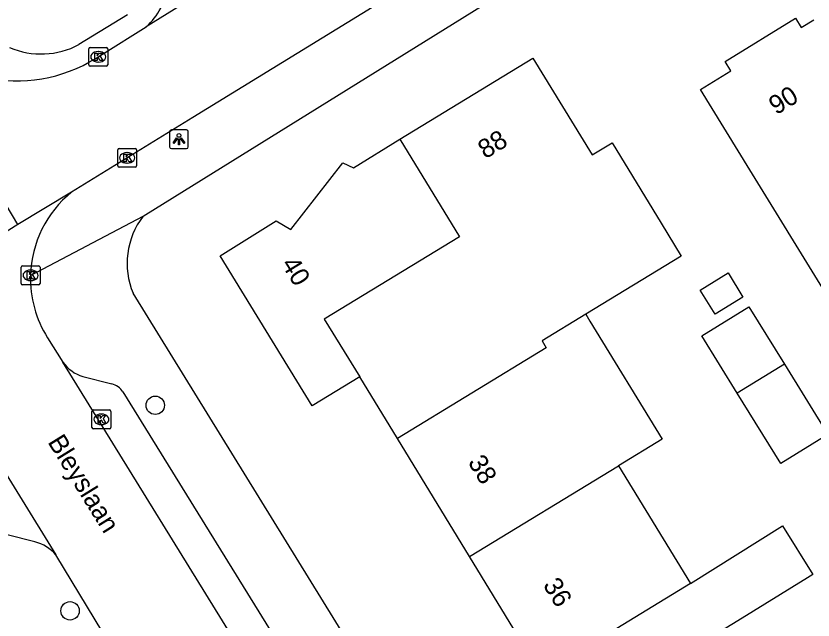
# Model space of a CAD drawing. Extents: x 160037 to 160839, y 385326 to 386441.
# Drawn here: x 160357.7 to 160400.06, y 386264.15 to 386296.27 of the extents above; entities that cross this region are included whole.
import ezdxf

# ---------------------------------------------------------------- set-up
doc = ezdxf.new("R2010")
doc.units = 0
for name, color, linetype in [('IMGEO_Boom', 7, 'Continuous'), ('IMGEO_Kolk', 7, 'Continuous'), ('IMGEO_Lichtpunt', 7, 'Continuous'), ('IMGEO_Openbare_ruimte_label', 7, 'Continuous'), ('IMGEO_Pand', 7, 'Continuous'), ('IMGEO_Pand_nummerreeks', 7, 'Continuous'), ('IMGEO_Rijbaan_lokaal_gesloten', 7, 'Continuous'), ('IMGEO_Rijbaan_lokaal_open', 7, 'Continuous'), ('IMGEO_Voetpad_open', 7, 'Continuous')]:
    doc.layers.add(name, color=color, linetype=linetype)

msp = doc.modelspace()

# ---------------------------------------------------------------- linework, layer by layer
at = {"layer": 'IMGEO_Boom'}
for centre in [(160365.104, 386275.57), (160360.577, 386264.643)]:
    msp.add_circle(centre, 0.489, dxfattribs=at)
at = {"layer": 'IMGEO_Kolk'}
for p, q in [((160361.575, 386293.672), (160361.575, 386294.524)), ((160361.65, 386294.598), (160362.502, 386294.598)), ((160362.063, 386294.378), (160362.088, 386294.378)), ((160362.576, 386294.524), (160362.576, 386293.672)), ((160362.086, 386293.818), (160362.061, 386293.818)), ((160362.502, 386293.598), (160361.65, 386293.598)), ((160363.109, 386288.296), (160363.109, 386289.148)), ((160363.184, 386289.222), (160364.036, 386289.222)), ((160364.11, 386289.148), (160364.11, 386288.296)), ((160363.597, 386289.002), (160363.622, 386289.002)), ((160363.62, 386288.442), (160363.595, 386288.442)), ((160364.036, 386288.222), (160363.184, 386288.222)), ((160357.98, 386282.053), (160357.98, 386282.905)), ((160358.055, 386282.979), (160358.907, 386282.979)), ((160358.981, 386282.905), (160358.981, 386282.053)), ((160358.468, 386282.759), (160358.493, 386282.759)), ((160358.907, 386281.979), (160358.055, 386281.979)), ((160358.491, 386282.199), (160358.466, 386282.199)), ((160361.742, 386274.397), (160361.742, 386275.249)), ((160361.817, 386275.323), (160362.669, 386275.323)), ((160362.743, 386275.249), (160362.743, 386274.397)), ((160362.23, 386275.103), (160362.255, 386275.103)), ((160362.669, 386274.323), (160361.817, 386274.323)), ((160362.253, 386274.543), (160362.228, 386274.543))]:
    msp.add_line(p, q, dxfattribs=at)
for points in [[(160361.575, 386293.672), (160361.575, 386294.524)], [(160361.65, 386294.598), (160362.502, 386294.598)], [(160361.896, 386294.298), (160362.019, 386294.298), (160362.019, 386294.147), (160362.149, 386294.298), (160362.313, 386294.298), (160362.167, 386294.147), (160362.32, 386293.898), (160362.168, 386293.898), (160362.083, 386294.062), (160362.019, 386293.995), (160362.019, 386293.898), (160361.896, 386293.898), (160361.896, 386294.298)], [(160362.576, 386294.524), (160362.576, 386293.672)], [(160362.502, 386293.598), (160361.65, 386293.598)], [(160363.109, 386288.296), (160363.109, 386289.148)], [(160363.184, 386289.222), (160364.036, 386289.222)], [(160364.11, 386289.148), (160364.11, 386288.296)], [(160363.43, 386288.922), (160363.553, 386288.922), (160363.553, 386288.771), (160363.683, 386288.922), (160363.847, 386288.922), (160363.701, 386288.771), (160363.854, 386288.522), (160363.702, 386288.522), (160363.617, 386288.686), (160363.553, 386288.619), (160363.553, 386288.522), (160363.43, 386288.522), (160363.43, 386288.922)], [(160364.036, 386288.222), (160363.184, 386288.222)], [(160357.98, 386282.053), (160357.98, 386282.905)], [(160358.055, 386282.979), (160358.907, 386282.979)], [(160358.981, 386282.905), (160358.981, 386282.053)], [(160358.301, 386282.679), (160358.424, 386282.679), (160358.424, 386282.528), (160358.554, 386282.679), (160358.718, 386282.679), (160358.572, 386282.528), (160358.725, 386282.279), (160358.573, 386282.279), (160358.488, 386282.443), (160358.424, 386282.376), (160358.424, 386282.279), (160358.301, 386282.279), (160358.301, 386282.679)], [(160358.907, 386281.979), (160358.055, 386281.979)], [(160361.742, 386274.397), (160361.742, 386275.249)], [(160361.817, 386275.323), (160362.669, 386275.323)], [(160362.743, 386275.249), (160362.743, 386274.397)], [(160362.063, 386275.023), (160362.186, 386275.023), (160362.186, 386274.872), (160362.316, 386275.023), (160362.48, 386275.023), (160362.334, 386274.872), (160362.487, 386274.623), (160362.335, 386274.623), (160362.25, 386274.787), (160362.186, 386274.72), (160362.186, 386274.623), (160362.063, 386274.623), (160362.063, 386275.023)], [(160362.669, 386274.323), (160361.817, 386274.323)]]:
    msp.add_lwpolyline(points, dxfattribs=at)
for centre, start, end in [((160361.652, 386294.522), 91.552, 178.448), ((160361.652, 386294.522), 91.552, 178.448), ((160362.5, 386294.522), 1.552, 88.448), ((160362.5, 386294.522), 1.552, 88.448), ((160361.652, 386293.674), 181.552, 268.448), ((160361.652, 386293.674), 181.552, 268.448), ((160362.5, 386293.674), 271.552, 358.448), ((160362.5, 386293.674), 271.552, 358.448), ((160363.186, 386289.146), 91.552, 178.448), ((160363.186, 386289.146), 91.552, 178.448), ((160364.034, 386289.146), 1.552, 88.448), ((160364.034, 386289.146), 1.552, 88.448), ((160363.186, 386288.298), 181.552, 268.448), ((160363.186, 386288.298), 181.552, 268.448), ((160364.034, 386288.298), 271.552, 358.448), ((160364.034, 386288.298), 271.552, 358.448), ((160358.057, 386282.903), 91.552, 178.448), ((160358.057, 386282.903), 91.552, 178.448), ((160358.905, 386282.903), 1.552, 88.448), ((160358.905, 386282.903), 1.552, 88.448), ((160358.057, 386282.055), 181.552, 268.448), ((160358.057, 386282.055), 181.552, 268.448), ((160358.905, 386282.055), 271.552, 358.448), ((160358.905, 386282.055), 271.552, 358.448), ((160361.819, 386275.247), 91.552, 178.448), ((160361.819, 386275.247), 91.552, 178.448), ((160362.667, 386275.247), 1.552, 88.448), ((160362.667, 386275.247), 1.552, 88.448), ((160361.819, 386274.399), 181.552, 268.448), ((160361.819, 386274.399), 181.552, 268.448), ((160362.667, 386274.399), 271.552, 358.448), ((160362.667, 386274.399), 271.552, 358.448)]:
    msp.add_arc(centre, 0.0765, start, end, dxfattribs=at)
for centre, major_axis, ratio, start_param, end_param in [((160362.062, 386294.098), (-0.387, 0.002), 0.722429, 4.712389, 7.853982), ((160362.087, 386294.098), (-0.39, 0.002), 0.717154, 1.570796, 4.712389), ((160363.596, 386288.722), (-0.387, 0.002), 0.722429, 4.712389, 7.853982), ((160363.621, 386288.722), (-0.39, 0.002), 0.717154, 1.570796, 4.712389), ((160358.467, 386282.479), (-0.387, 0.002), 0.722429, 4.712389, 7.853982), ((160358.492, 386282.479), (-0.39, 0.002), 0.717154, 1.570796, 4.712389), ((160362.229, 386274.823), (-0.387, 0.002), 0.722429, 4.712389, 7.853982), ((160362.254, 386274.823), (-0.39, 0.002), 0.717154, 1.570796, 4.712389)]:
    msp.add_ellipse(centre, major_axis=major_axis, ratio=ratio, start_param=start_param, end_param=end_param, dxfattribs=at)
at = {"layer": 'IMGEO_Lichtpunt'}
for p, q in [((160365.866, 386290.119), (160365.866, 386289.312)), ((160365.866, 386290.119), (160365.866, 386289.312)), ((160366.768, 386290.214), (160365.96, 386290.214)), ((160366.768, 386290.214), (160365.96, 386290.214)), ((160366.862, 386289.312), (160366.862, 386290.119)), ((160366.862, 386289.312), (160366.862, 386290.119)), ((160365.96, 386289.218), (160366.768, 386289.218)), ((160365.96, 386289.218), (160366.768, 386289.218))]:
    msp.add_line(p, q, dxfattribs=at)
for points in [[(160366.24, 386289.783), (160366.279, 386289.755), (160366.091, 386289.493), (160366.053, 386289.52), (160366.24, 386289.783)], [(160366.342, 386289.735), (160366.389, 386289.735), (160366.389, 386289.413), (160366.342, 386289.413), (160366.342, 386289.735)], [(160366.452, 386289.755), (160366.49, 386289.782), (160366.677, 386289.52), (160366.638, 386289.492), (160366.452, 386289.755)]]:
    msp.add_lwpolyline(points, dxfattribs=at)
msp.add_circle((160366.365, 386289.917), 0.0994, dxfattribs=at)
for centre, start, end in [((160365.96, 386290.119), 90, 180), ((160365.96, 386290.119), 90, 180), ((160366.768, 386290.119), 0, 90), ((160366.768, 386290.119), 0, 90), ((160365.96, 386289.312), 180, 270), ((160365.96, 386289.312), 180, 270), ((160366.768, 386289.312), 270, 0), ((160366.768, 386289.312), 270, 360)]:
    msp.add_arc(centre, 0.0946, start, end, dxfattribs=at)
at = {"layer": 'IMGEO_Pand'}
for points in [[(160404.659, 386288.662), (160401.801, 386286.903), (160403.891, 386283.506), (160400.723, 386281.556), (160396.7, 386288.093), (160394.08, 386292.351), (160395.699, 386293.346), (160395.386, 386293.855), (160399.132, 386296.16), (160399.439, 386295.66), (160400.098, 386296.059)], [(160378.105, 386289.71), (160385.175, 386294.031), (160388.325, 386288.877), (160389.382, 386289.523), (160391.989, 386285.256), (160393.058, 386283.507), (160387.986, 386280.409)], [(160375.969, 386277.081), (160373.443, 386275.537), (160368.549, 386283.518), (160371.535, 386285.375), (160372.314, 386284.918), (160375.07, 386288.457), (160375.633, 386288.199), (160378.105, 386289.71)], [(160378.105, 386289.71), (160381.27, 386284.535), (160374.09, 386280.15), (160375.969, 386277.081)], [(160394.854, 386280.412), (160394.061, 386281.698), (160395.543, 386282.612), (160396.336, 386281.326), (160394.854, 386280.412)], [(160396.032, 386276.217), (160394.154, 386279.262), (160396.658, 386280.806), (160398.542, 386277.751)], [(160387.986, 386280.409), (160385.666, 386278.991), (160385.886, 386278.632), (160377.974, 386273.798)], [(160387.986, 386280.409), (160388.206, 386280.049), (160392.038, 386273.776), (160389.718, 386272.359)], [(160398.542, 386277.751), (160400.847, 386274.014), (160398.342, 386272.47), (160396.032, 386276.217)], [(160398.542, 386277.751), (160396.032, 386276.217)], [(160377.974, 386273.798), (160375.969, 386277.081)], [(160381.806, 386267.526), (160377.974, 386273.798)], [(160381.806, 386267.526), (160389.718, 386272.359)], [(160389.718, 386272.359), (160393.55, 386266.088)], [(160393.55, 386266.088), (160398.443, 386269.169), (160400.046, 386266.574), (160399.763, 386266.399), (160396.061, 386264.106), (160395.103, 386263.521), (160397.41, 386259.744), (160397.021, 386259.506), (160396.821, 386259.833), (160393.435, 386257.765), (160393.953, 386256.917), (160390.303, 386254.687), (160390.426, 386254.487), (160389.95, 386254.196), (160385.638, 386261.254)], [(160385.638, 386261.254), (160381.806, 386267.526)], [(160393.55, 386266.088), (160385.638, 386261.254)]]:
    msp.add_lwpolyline(points, dxfattribs=at)
at = {"layer": 'IMGEO_Rijbaan_lokaal_gesloten'}
for points in [[(160357.805, 386285.189), (160351.316, 386296.073)], [(160357.805, 386285.189), (160351.355, 386281.117)]]:
    msp.add_lwpolyline(points, dxfattribs=at)
at = {"layer": 'IMGEO_Rijbaan_lokaal_open'}
for points in [[(160385.317, 386308.529), (160364.627, 386295.69)], [(160377.415, 386297.214), (160367.11, 386290.873), (160360.66, 386286.906)], [(160362.298, 386294.245), (160364.627, 386295.69)], [(160360.66, 386286.906), (160357.805, 386285.189)], [(160359.386, 386279.156), (160360.191, 386277.867)], [(160380.712, 386244.623), (160360.191, 386277.867)], [(160354.153, 386276.793), (160359.823, 386267.623)], [(160362.326, 386263.486), (160359.823, 386267.623)]]:
    msp.add_lwpolyline(points, dxfattribs=at)
for centre, radius, start, end in [((160357.748, 386300.811), 7.989, 216.3789, 304.7201), ((160364.363, 386282.334), 5.883, 129.0008, 178.5857), ((160364.275, 386282.272), 5.798, 177.9569, 212.5125)]:
    msp.add_arc(centre, radius, start, end, dxfattribs=at)
at = {"layer": 'IMGEO_Voetpad_open'}
for points in [[(160364.454, 386285.622), (160385.669, 386298.814)], [(160363.628, 386296.329), (160361.049, 386294.746)], [(160358.481, 386282.479), (160364.454, 386285.622)], [(160385.914, 386245.865), (160383.364, 386250), (160363.927, 386281.527)], [(160361.264, 386277.1), (160362.795, 386276.707)], [(160363.386, 386276.287), (160380.756, 386248.156)], [(160358.714, 386268.311), (160357.243, 386268.677), (160356.64, 386269.126), (160354.024, 386273.373)]]:
    msp.add_lwpolyline(points, dxfattribs=at)
for centre, radius, start, end in [((160362.076, 386298.46), 3.765, 312.6412, 350.9739), ((160359.045, 386298.531), 4.283, 246.8879, 297.8983), ((160367.745, 386283.117), 4.136, 142.7252, 202.6082), ((160361.857, 386279.063), 2.051, 215.6846, 253.1997), ((160362.536, 386275.716), 1.024, 33.866, 75.3342), ((160358.171, 386266.199), 2.181, 40.7762, 75.5946)]:
    msp.add_arc(centre, radius, start, end, dxfattribs=at)

# ---------------------------------------------------------------- texts
at = {"layer": 'IMGEO_Openbare_ruimte_label'}
msp.add_text('Bleyslaan', height=1, rotation=301.7502, dxfattribs=at).set_placement((160359.361, 386273.619))
at = {"layer": 'IMGEO_Pand_nummerreeks'}
for s, rotation, p in [('90', 31.6484, (160398.109, 386290.982)), ('88', 31.4325, (160382.648, 386288.643)), ('40', 301.5169, (160371.772, 386283.082)), ('38', 301.4208, (160381.692, 386272.547)), ('36', 301.4218, (160385.682, 386266.016))]:
    msp.add_text(s, height=1, rotation=rotation, dxfattribs=at).set_placement(p)

doc.saveas('drawing.dxf')
